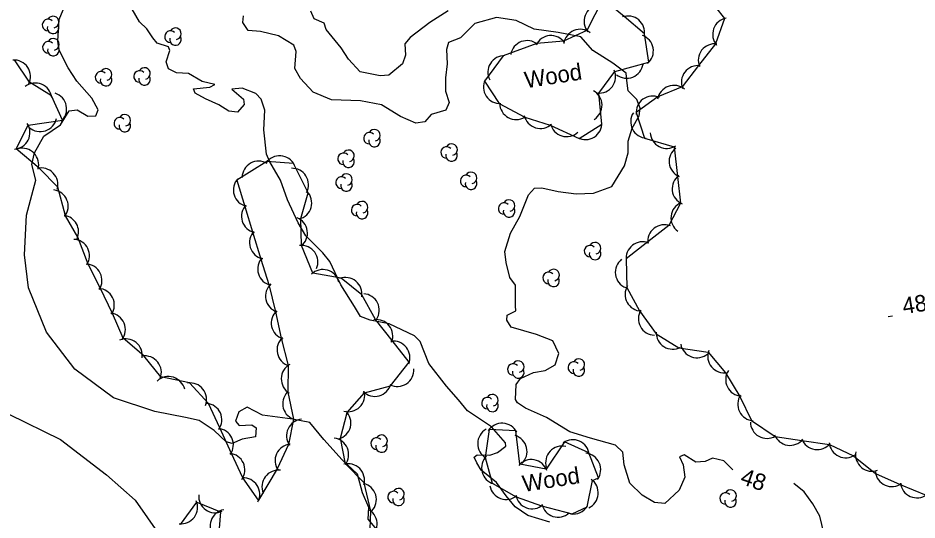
# Model space of a CAD drawing. Extents: x 646142 to 649934, y 5874075 to 5876351.
# Drawn here: x 647466 to 647629.3, y 5875478.8 to 5875570 of the extents above; entities that cross this region are included whole.
import ezdxf

# ---------------------------------------------------------------- set-up
doc = ezdxf.new("R2010")
doc.units = 0
for name, color, linetype in [('Niveau 1', 7, 'Continuous'), ('Niveau 2', 7, 'Continuous'), ('Niveau 3', 7, 'Continuous'), ('Niveau 44', 7, 'Continuous')]:
    doc.layers.add(name, color=color, linetype=linetype)

msp = doc.modelspace()

# ---------------------------------------------------------------- linework, layer by layer
at = {"layer": 'Niveau 1'}
msp.add_lwpolyline([(647544.13, 5875571.3), (647540.78, 5875569.15), (647537.25, 5875566.47), (647536.29, 5875565.3), (647536.38, 5875563.23), (647535.85, 5875561.65), (647533.33, 5875559.64), (647531.77, 5875559.48), (647528.14, 5875560.23), (647526.06, 5875562.5), (647524.73, 5875564.56), (647521.98, 5875567.89), (647521.59, 5875569.04), (647519.82, 5875569.87), (647519.18, 5875571.21)], dxfattribs=at)
at = {"layer": 'Niveau 2'}
for points in [[(647469.25, 5875540.55), (647468.52, 5875543.37), (647469, 5875545.52), (647470.69, 5875548.53), (647473.73, 5875550.6), (647475.3, 5875553.14), (647476.75, 5875553.35), (647478.68, 5875552.19), (647480.15, 5875552.22), (647480.56, 5875553.29), (647479.45, 5875555.44), (647476.71, 5875558.5), (647475.11, 5875560.95), (647473.49, 5875564.18), (647473.28, 5875565.81), (647473.52, 5875569.75), (647474.54, 5875572.18)], [(647510.84, 5875553.24), (647510.19, 5875555.27), (647509.19, 5875556.3), (647506.72, 5875557.23), (647504.86, 5875557.1), (647506.96, 5875555.27), (647507.06, 5875554.27), (647505.89, 5875552.9), (647504.29, 5875553.07), (647502.47, 5875554.25), (647500.05, 5875555.3), (647498.19, 5875556.35), (647497.89, 5875557.11), (647500.87, 5875557.42), (647501.78, 5875557.91), (647499.49, 5875558.47), (647496.97, 5875559.91), (647494.78, 5875560.05), (647493.38, 5875560.75), (647492.91, 5875562.06), (647493.59, 5875564.11), (647493.36, 5875564.74), (647491.28, 5875565.43), (647490.51, 5875566.37), (647489.42, 5875568.02), (647488.07, 5875569.32), (647486.75, 5875571.59)], [(647556.48, 5875569.54), (647552.93, 5875570.08), (647548.96, 5875568.99), (647546.38, 5875566.41), (647544.2, 5875565.56), (647543.81, 5875564.28), (647543.95, 5875561.69), (647543.63, 5875559.12), (647543.63, 5875556.69), (647544.34, 5875554.67), (647543.68, 5875553.25), (647541.04, 5875552.47), (647539.87, 5875551.16), (647538.25, 5875550.88), (647535.48, 5875552.12), (647532, 5875554.24), (647528.2, 5875554.93), (647522.92, 5875555.12), (647519.62, 5875556.53), (647517.29, 5875559), (647516.27, 5875560.81), (647516.54, 5875563.89), (647516.08, 5875565.09), (647513.32, 5875566.73), (647510.08, 5875567.52), (647507.8, 5875567.74), (647506.87, 5875569.17), (647506.98, 5875570.37)], [(647595.8, 5875487.94), (647594.18, 5875489.57), (647592.1, 5875490.09), (647590.81, 5875489.45), (647589.12, 5875489.33), (647586.96, 5875490.68), (647586.15, 5875490.32), (647586.8, 5875488.86), (647587.12, 5875486.64), (647586.05, 5875484.28), (647583.46, 5875481.86), (647581.58, 5875482.01), (647579.36, 5875483.36), (647577.12, 5875485.55), (647576.07, 5875488.88), (647575.85, 5875491.17), (647574.49, 5875492.43), (647569.96, 5875493.71), (647566.24, 5875494.85), (647561.98, 5875497.45), (647558.15, 5875499.14), (647556.73, 5875500.1), (647556.34, 5875500.71), (647556.47, 5875503.45), (647557.27, 5875504.55), (647559.62, 5875505.64), (647561.73, 5875506), (647563.55, 5875507.04), (647564.2, 5875509.08), (647563.11, 5875511.39), (647560.17, 5875512.55), (647555.59, 5875513.83), (647554.79, 5875515.1), (647554.82, 5875516.01), (647556.43, 5875516.85), (647556.34, 5875517.74), (647556.33, 5875521.47), (647555.34, 5875522.89), (647554.64, 5875525.58), (647554.44, 5875527.59), (647555.42, 5875530.91), (647557.17, 5875533.97), (647558.71, 5875537.91), (647559.78, 5875539.1), (647561.13, 5875539.18), (647564.08, 5875538.52), (647567.4, 5875538.08), (647570.49, 5875538.17), (647573.82, 5875539.42), (647576.12, 5875543.16), (647576.83, 5875545.51), (647576.82, 5875547.63), (647577.56, 5875549.97), (647578.79, 5875552.24), (647578.99, 5875553.62), (647578.36, 5875555.19), (647576.8, 5875556.75), (647576.54, 5875558.67), (647576.44, 5875559.96), (647574.01, 5875561.8), (647570.4, 5875564.08), (647568.24, 5875566.57), (647564.09, 5875567.39), (647559.74, 5875567.95), (647556.48, 5875569.54)], [(647562.56, 5875478.43), (647558.6, 5875479.66), (647556.3, 5875481.23), (647554.69, 5875483.21), (647554.69, 5875483.21), (647552.93, 5875485.68), (647550.12, 5875487.87), (647549.31, 5875489.2), (647548.87, 5875490.23), (647549.4, 5875490.68), (647551.72, 5875490.64), (647553.09, 5875491.12), (647554.57, 5875492.23), (647554.51, 5875492.85), (647551.97, 5875495.75), (647547.67, 5875498.69), (647546.01, 5875500.67), (647543.85, 5875503.15), (647540.62, 5875507.28), (647539.05, 5875511.25), (647537.99, 5875512.27), (647533.42, 5875514.45), (647529.97, 5875515.11), (647528.2, 5875515.78), (647527.12, 5875517.64), (647524.65, 5875521.57), (647522.66, 5875525.78), (647521.37, 5875527.34), (647518.3, 5875530.47), (647516.88, 5875532.82), (647514.96, 5875536.97), (647513.71, 5875540.52), (647511.74, 5875543.88), (647511.16, 5875545.24), (647510.68, 5875549.66), (647510.84, 5875553.24)], [(647437.33, 5875550.21), (647439.46, 5875548.16), (647442.48, 5875541.66), (647444.13, 5875532.85), (647444.88, 5875526.34), (647447.87, 5875514.28), (647454.7, 5875506.02), (647464.34, 5875498.05), (647473.76, 5875493.47), (647482.11, 5875487.02), (647487.27, 5875482.45), (647491.76, 5875476)], [(647496.45, 5875497.48), (647490.84, 5875498.54), (647483.34, 5875501.05), (647476.37, 5875506.21), (647471.18, 5875512.93), (647467.91, 5875520.97), (647467.21, 5875527.02), (647467.54, 5875534.2), (647469.25, 5875540.55)], [(647531.17, 5875477.14), (647529.58, 5875479.01), (647529.71, 5875481.11), (647528.55, 5875483.77), (647527.66, 5875487.18), (647524.86, 5875489.78), (647521.56, 5875493.45), (647518.99, 5875496.53), (647515.87, 5875497.17), (647510.41, 5875497.9), (647507.61, 5875499.31), (647506.11, 5875498.48), (647505.53, 5875496.78), (647506.17, 5875495.99), (647508.49, 5875496.12), (647509.28, 5875495.58), (647509.15, 5875493.92), (647506.7, 5875493.5), (647504.9, 5875492.75), (647503.85, 5875493.03), (647501.67, 5875495.07), (647498.89, 5875496.88), (647496.45, 5875497.48)], [(647632.34, 5875455.34), (647627.96, 5875456.97), (647626.19, 5875459.54), (647624.53, 5875462.86), (647621.39, 5875465.07), (647618.15, 5875467.66), (647616.51, 5875469.52), (647614.45, 5875471.56), (647612.64, 5875475.26), (647611.61, 5875479.54), (647610.32, 5875481.78), (647608.76, 5875483.98), (647606.89, 5875485.47)]]:
    msp.add_lwpolyline(points, dxfattribs=at)
at = {"layer": 'Niveau 3'}
msp.add_line((647623.99, 5875515.79), (647624.78, 5875515.91), dxfattribs=at)
at = {"layer": 'Niveau 44'}
for points in [[(647580.56, 5875561.95), (647579.79, 5875567.15), (647576.07, 5875570.26), (647572.23, 5875573.47), (647569.29, 5875567.75), (647565.08, 5875565.77), (647560.24, 5875565.37), (647554.12, 5875563.15), (647550.72, 5875558.51), (647553.41, 5875554.46), (647558.03, 5875551.97), (647562.67, 5875550.53), (647567.94, 5875548.13), (647572.04, 5875550.72), (647571.51, 5875556.35), (647574.39, 5875560.26), (647580.56, 5875561.95)], [(647591.03, 5875574.11), (647594.3, 5875569.91), (647592.68, 5875565.33), (647589.56, 5875561.34), (647586.6, 5875557.5), (647582.19, 5875555.68), (647578.26, 5875552.82), (647579.79, 5875548.2), (647585.18, 5875546.63), (647585.78, 5875541.22), (647586.31, 5875536.4), (647584.18, 5875532.33), (647580.36, 5875529.34), (647576.43, 5875526.25), (647576.55, 5875521.08), (647578.88, 5875516.82), (647581.91, 5875512.65), (647586.03, 5875510.08), (647591.35, 5875509.31), (647594.47, 5875505.59), (647597.06, 5875501.26), (647599.2, 5875496.9), (647603.53, 5875494.01), (647608.33, 5875493.28), (647613.35, 5875492.56), (647617.75, 5875490.51), (647621.74, 5875487.27), (647626.18, 5875485.3), (647630.89, 5875483.35)], [(647474.67, 5875534.1), (647473.23, 5875539.25), (647469.85, 5875542.73), (647465.67, 5875546.23), (647467.87, 5875550.56), (647474.09, 5875551.47), (647472.08, 5875555.88), (647468.1, 5875558.33), (647465.41, 5875562.37)], [(647529.92, 5875475.59), (647530.08, 5875480.44), (647528.9, 5875485.58), (647525.48, 5875489.02), (647524.57, 5875493.68), (647525.78, 5875498.38), (647528.94, 5875501.96), (647533.63, 5875503.21), (647537.07, 5875507.51), (647533.97, 5875511.43), (647530.96, 5875515.24), (647528.47, 5875519.7), (647524.71, 5875522.77), (647519.54, 5875523.69), (647517.48, 5875528.7), (647517.38, 5875533.6), (647518.72, 5875538.26), (647516.07, 5875543.57), (647511.22, 5875543.92), (647505.73, 5875540.57), (647507.2, 5875535.79), (647508.63, 5875531.15), (647510.14, 5875526.23), (647511.57, 5875521.59), (647512.77, 5875516.62), (647513.8, 5875511.87), (647515.09, 5875506.92), (647515.02, 5875502.07), (647516.06, 5875497.14), (647515.11, 5875492.56), (647513.08, 5875488.15), (647509.72, 5875482.42), (647506.84, 5875486.49), (647504.81, 5875490.89), (647502.66, 5875495.57), (647500.62, 5875499.98), (647497.14, 5875503.74), (647491.96, 5875504.86), (647488.9, 5875508.63), (647485.09, 5875511.86), (647483.21, 5875516.34), (647480.93, 5875520.97), (647478.75, 5875525.31), (647476.87, 5875530.22), (647474.67, 5875534.1)], [(647571.44, 5875486.49), (647569.7, 5875491.02), (647565.28, 5875493.03), (647561.93, 5875488.1), (647557.16, 5875488.99), (647556.42, 5875495.05), (647551.57, 5875495.3), (647550.86, 5875490.22), (647552.1, 5875485.53), (647556.49, 5875483.04), (647561.06, 5875481.39), (647566.64, 5875479.94), (647569.34, 5875481.25), (647570.35, 5875486.02), (647571.44, 5875486.49)], [(647495.52, 5875478.04), (647498.49, 5875482.06), (647502.81, 5875480.33), (647502.45, 5875475.78)]]:
    msp.add_lwpolyline(points, dxfattribs=at)
for centre, radius, start, end in [((647571.81, 5875569.38), 3, 98.966, 218.944), ((647472.39, 5875569.26), 1.05, 282.2692, 149.7263), ((647576.8, 5875567.36), 3, 350.1313, 110.1093), ((647471.49, 5875568.73), 1.05, 44.1154, 269.804), ((647472.39, 5875568.21), 1.05, 166.9369, 29.6212), ((647595.16, 5875567.03), 3, 100.493, 220.471), ((647493.71, 5875566.61), 1.05, 44.1154, 269.804), ((647494.61, 5875567.14), 1.05, 282.2692, 149.7263), ((647562.8, 5875563.81), 3, 34.6791, 154.657), ((647568.09, 5875564.94), 3, 52.2465, 172.2245), ((647578.39, 5875564.02), 3, 310.3663, 70.3442), ((647471.55, 5875564.68), 1.05, 44.1154, 269.804), ((647472.45, 5875565.21), 1.05, 282.2692, 149.7263), ((647494.61, 5875566.09), 1.05, 166.9369, 29.6212), ((647558.45, 5875562.89), 3, 50.3877, 170.3657), ((647592.53, 5875562.3), 3, 82.3475, 202.3255), ((647472.45, 5875564.16), 1.05, 166.9369, 29.6212), ((647465.29, 5875559.37), 3, 333.679, 93.6569), ((647554.34, 5875560.16), 3, 88.2388, 208.2168), ((647481.11, 5875559.22), 1.05, 44.1154, 269.804), ((647482.01, 5875559.75), 1.05, 282.2692, 149.7263), ((647488.09, 5875559.38), 1.05, 44.1154, 269.804), ((647488.99, 5875559.91), 1.05, 282.2692, 149.7263), ((647571.53, 5875559.35), 3, 263.6444, 23.6223), ((647576.55, 5875562.06), 3, 231.8058, 351.7838), ((647589.48, 5875558.34), 3, 82.3475, 202.3255), ((647482.01, 5875558.7), 1.05, 166.9369, 29.6212), ((647488.99, 5875558.86), 1.05, 166.9369, 29.6212), ((647553.53, 5875557.46), 3, 153.5872, 273.5651), ((647469.17, 5875555.18), 3, 7.4768, 127.4547), ((647585.12, 5875554.76), 3, 50.2899, 170.2678), ((647471.86, 5875553.48), 3, 311.9012, 71.8791), ((647569.07, 5875554.14), 3, 301.8121, 61.7901), ((647581.26, 5875552.82), 3, 66.1057, 186.0836), ((647556.48, 5875554.55), 3, 181.1149, 301.0929), ((647485.41, 5875551.42), 1.05, 282.2692, 149.7263), ((647560.87, 5875552.94), 3, 192.7617, 312.7396), ((647580.27, 5875551.16), 3, 146.7957, 266.7736), ((647465.2, 5875549.19), 3, 273.1358, 33.1137), ((647470.07, 5875552.37), 3, 228.4007, 348.3786), ((647484.51, 5875550.89), 1.05, 44.1154, 269.804), ((647485.41, 5875550.37), 1.05, 166.9369, 29.6212), ((647565.65, 5875551.45), 3, 192.7617, 312.7396), ((647569.05, 5875550.91), 3, 242.3604, 2.3383), ((647529.84, 5875548.17), 1.05, 44.1154, 269.804), ((647530.74, 5875548.7), 1.05, 282.2692, 149.7263), ((647583.82, 5875549.31), 3, 182.9107, 302.8886), ((647530.74, 5875547.65), 1.05, 166.9369, 29.6212), ((647466.79, 5875543.35), 3, 344.1629, 104.1408), ((647526.03, 5875544.96), 1.05, 282.2692, 149.7263), ((647543.85, 5875545.57), 1.05, 44.1154, 269.804), ((647544.75, 5875545.05), 1.05, 166.9369, 29.6212), ((647544.75, 5875546.1), 1.05, 282.2692, 149.7263), ((647587.25, 5875543.97), 3, 126.3659, 246.3438), ((647509.71, 5875541), 3, 59.2043, 179.1822), ((647513.52, 5875541.98), 3, 25.9128, 145.8907), ((647525.13, 5875544.43), 1.05, 44.1154, 269.804), ((647526.03, 5875543.91), 1.05, 166.9369, 29.6212), ((647470.27, 5875539.76), 3, 344.1629, 104.1408), ((647515.77, 5875539.71), 3, 332.1988, 92.1767), ((647508.13, 5875538.77), 3, 137.1316, 257.1095), ((647524.76, 5875540.11), 1.05, 44.1154, 269.804), ((647525.66, 5875540.64), 1.05, 282.2692, 149.7263), ((647547.39, 5875540.42), 1.05, 44.1154, 269.804), ((647548.29, 5875540.95), 1.05, 282.2692, 149.7263), ((647587.8, 5875539), 3, 126.3659, 246.3438), ((647525.66, 5875539.59), 1.05, 166.9369, 29.6212), ((647548.29, 5875539.9), 1.05, 166.9369, 29.6212), ((647472.14, 5875535.8), 3, 322.1309, 82.1088), ((647516.36, 5875536.42), 3, 283.9361, 43.9141), ((647509.6, 5875533.99), 3, 137.1316, 257.1095), ((647527.6, 5875535.11), 1.05, 44.1154, 269.804), ((647528.5, 5875535.64), 1.05, 282.2692, 149.7263), ((647554.29, 5875535.4), 1.05, 44.1154, 269.804), ((647555.19, 5875535.93), 1.05, 282.2692, 149.7263), ((647587.58, 5875533.71), 3, 114.1483, 234.1262), ((647474.02, 5875531.17), 3, 335.519, 82.1088), ((647528.5, 5875534.59), 1.05, 166.9369, 29.6212), ((647555.19, 5875534.88), 1.05, 166.9369, 29.6212), ((647515.58, 5875530.94), 3, 308.3804, 68.3583), ((647511.07, 5875529.21), 3, 137.1316, 257.1095), ((647583.36, 5875529.45), 3, 68.1307, 188.1086), ((647476.02, 5875526.81), 3, 326.7683, 86.7462), ((647570.79, 5875528.2), 1.05, 282.2692, 149.7263), ((647579.43, 5875526.36), 3, 68.1307, 188.1086), ((647517.48, 5875525.7), 3, 336.1309, 96.1088), ((647569.89, 5875527.67), 1.05, 44.1154, 269.804), ((647570.79, 5875527.15), 1.05, 166.9369, 29.6212), ((647512.54, 5875524.43), 3, 137.1316, 257.1095), ((647577.48, 5875523.82), 3, 128.1969, 248.1749), ((647478.27, 5875522.34), 3, 326.7683, 86.7462), ((647521.38, 5875521.32), 3, 13.8343, 133.8122), ((647563.27, 5875523.32), 1.05, 282.2692, 149.7263), ((647525.48, 5875519.87), 3, 350.772, 110.7499), ((647562.37, 5875522.79), 1.05, 44.1154, 269.804), ((647563.27, 5875522.27), 1.05, 166.9369, 29.6212), ((647513.96, 5875519.5), 3, 132.1669, 252.1448), ((647579.26, 5875519.79), 3, 148.6854, 268.6633), ((647480.52, 5875517.88), 3, 326.7683, 86.7462), ((647528.62, 5875516.93), 3, 326.5531, 86.5311), ((647482.52, 5875513.42), 3, 322.7865, 82.7644), ((647515.01, 5875514.61), 3, 132.1669, 252.1448), ((647581.66, 5875515.41), 3, 148.6854, 268.6633), ((647531.08, 5875512.24), 3, 338.2981, 98.2761), ((647584.91, 5875512.86), 3, 177.9292, 297.9072), ((647485.59, 5875508.73), 3, 351.661, 111.6389), ((647516.06, 5875509.73), 3, 132.1669, 252.1448), ((647534.18, 5875508.32), 3, 338.2981, 98.2761), ((647589.31, 5875511.3), 3, 190.3242, 310.3021), ((647594.26, 5875508.58), 3, 159.9844, 279.9624), ((647489.06, 5875505.64), 3, 339.0549, 99.0329), ((647567.86, 5875507.05), 1.05, 282.2692, 149.7263), ((647516.82, 5875504.47), 3, 119.1667, 239.1446), ((647555.96, 5875506.17), 1.05, 44.1154, 269.804), ((647556.86, 5875506.7), 1.05, 282.2692, 149.7263), ((647566.96, 5875506.52), 1.05, 44.1154, 269.804), ((647567.86, 5875506), 1.05, 166.9369, 29.6212), ((647493.37, 5875501.89), 3, 13.3004, 133.2784), ((647534.91, 5875506.1), 3, 243.2581, 3.236), ((647556.86, 5875505.65), 1.05, 166.9369, 29.6212), ((647597.51, 5875504.34), 3, 146.1844, 266.1623), ((647497.26, 5875500.74), 3, 338.2812, 98.2592), ((647530.83, 5875504.29), 3, 224.941, 344.919), ((647517.08, 5875499.96), 3, 136.174, 256.1519), ((647525.97, 5875501.51), 3, 254.3631, 14.341), ((647552.16, 5875500.6), 1.05, 282.2692, 149.7263), ((647599.71, 5875499.86), 3, 146.1844, 266.1623), ((647500.04, 5875497.03), 3, 324.7476, 84.7255), ((647551.26, 5875500.07), 1.05, 44.1154, 269.804), ((647552.16, 5875499.55), 1.05, 166.9369, 29.6212), ((647523.47, 5875496.47), 3, 285.6119, 45.5899), ((647517.79, 5875494.16), 3, 95.313, 215.291), ((647602, 5875496.67), 3, 180.6945, 300.6725), ((647502.13, 5875492.49), 3, 324.7476, 84.7255), ((647552.49, 5875492.71), 3, 119.3033, 239.2813), ((647553.91, 5875493.42), 3, 27.0664, 147.0444), ((647523.06, 5875490.73), 3, 322.5753, 82.5533), ((647531.14, 5875492.7), 1.05, 44.1154, 269.804), ((647532.04, 5875493.23), 1.05, 282.2692, 149.7263), ((647555.45, 5875491.3), 3, 313.4163, 73.3943), ((647566.76, 5875490.42), 3, 5.5679, 125.5459), ((647606.19, 5875495.39), 3, 201.3137, 321.2916), ((647611.14, 5875494.63), 3, 201.3137, 321.2916), ((647515.7, 5875489.62), 3, 95.313, 215.291), ((647532.04, 5875492.18), 1.05, 166.9369, 29.6212), ((647564.82, 5875489.27), 3, 77.0232, 197.0012), ((647616.3, 5875493.13), 3, 185.0556, 305.0335), ((647504.22, 5875487.95), 3, 324.7476, 84.7255), ((647553.19, 5875488.32), 3, 134.731, 254.709), ((647568.83, 5875487.97), 3, 324.4465, 84.4244), ((647621.09, 5875490.69), 3, 169.7623, 289.7403), ((647525.94, 5875486.06), 3, 344.8418, 104.8198), ((647559.22, 5875486.81), 3, 19.4329, 139.4109), ((647513.32, 5875484.9), 3, 83.0245, 203.0025), ((647624.68, 5875487.9), 3, 186.1203, 306.0982), ((647506.92, 5875483.5), 3, 332.926, 92.904), ((647528.09, 5875482.55), 3, 316.5026, 76.4805), ((647568.38, 5875483.76), 3, 295.0579, 55.0358), ((647629.25, 5875485.87), 3, 186.1203, 306.0982), ((647534.21, 5875483.01), 1.05, 44.1154, 269.804), ((647535.11, 5875483.54), 1.05, 282.2692, 149.7263), ((647554.67, 5875485.57), 3, 190.167, 310.1449), ((647594.51, 5875482.74), 1.05, 44.1154, 269.804), ((647595.41, 5875483.27), 1.05, 282.2692, 149.7263), ((647495.63, 5875481.15), 3, 263.5988, 23.5767), ((647501.83, 5875483.16), 3, 175.0244, 295.0023), ((647535.11, 5875482.49), 1.05, 166.9369, 29.6212), ((647559.37, 5875483.88), 3, 190.167, 310.1449), ((647595.41, 5875482.22), 1.05, 166.9369, 29.6212), ((647503.89, 5875477.74), 3, 99.8356, 219.8136), ((647528.24, 5875478.08), 3, 298.1225, 58.1004), ((647564.08, 5875482.35), 3, 192.1345, 312.1124), ((647566.85, 5875482.93), 3, 259.9842, 328.9943)]:
    msp.add_arc(centre, radius, start, end, dxfattribs=at)

# ---------------------------------------------------------------- texts
at = {"layer": 'Niveau 2'}
msp.add_text('48', height=3, rotation=340.7132, dxfattribs=at).set_placement((647596.98, 5875485.5))
at = {"layer": 'Niveau 3'}
msp.add_text('48,7 ', height=3, rotation=8.9405, dxfattribs=at).set_placement((647626.84, 5875516.2))
at = {"layer": 'Niveau 44'}
for p in [(647558.24, 5875557.22), (647557.85, 5875483.92)]:
    msp.add_text('Wood', height=3, rotation=8.9405, dxfattribs=at).set_placement(p)

doc.saveas('drawing.dxf')
